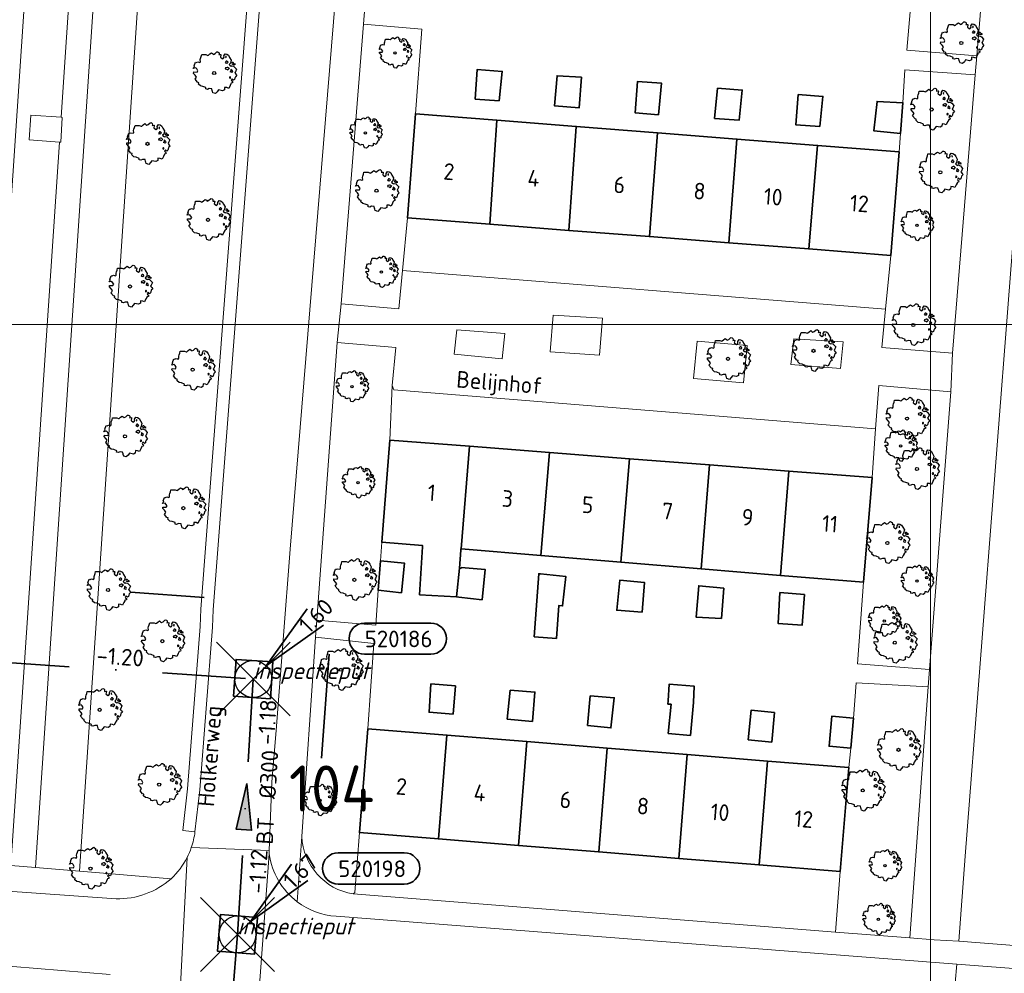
# Model space of a CAD drawing. Header units: metres. Extents: x 152391 to 157968, y 462336 to 467280.
# Tile 263 of 656: x 155229 to 155309, y 464727 to 464805. Entities that reach past the tile are written whole.
import ezdxf
from ezdxf.enums import TextEntityAlignment as Align

# ---------------------------------------------------------------- set-up
doc = ezdxf.new("R2010")
doc.units = ezdxf.units.M
doc.header["$LTSCALE"] = 0.75
doc.header["$PDMODE"] = 3
doc.header["$PDSIZE"] = 3
doc.linetypes.add('RI-VWA_BETON', pattern=[19, 9, -5, 0, -5])
doc.layers.get('0').update_dxf_attribs({"lineweight": 25})
doc.layers.get('defpoints').update_dxf_attribs({"lineweight": 25})
for name, color, linetype, lineweight in [('B-GV-GR-BOOM-S', 252, 'Continuous', 25), ('B-WE-GR-BEPLANTING_CULTUUR_BODEMBEDEKKER-GV', 251, 'Continuous', 18), ('B-WE-GR-BEPLANTING_CULTUUR_HEESTERS-GV', 251, 'Continuous', 18), ('B-WE-GR-GROENVOORZIENING-GV', 251, 'Continuous', 18), ('B-WE-GR-HAAG-GV', 251, 'Continuous', 13), ('B-WE-OG-BEBOUWING-GV', 6, 'Continuous', 35), ('B-WE-OG-BEBOUWING-T18', 1, 'Continuous', 18), ('B-WE-OG-TERREIN_CULTUURSCHEIDING-GV', 251, 'Continuous', 18), ('B-WE-OG-TOPOGRAFIE-T18', 1, 'Continuous', 18), ('B-WE-VH-VERHARDING_BEDRIJFSVLOERPLAAT-GV', 251, 'Continuous', 18), ('B-WE-VH-VERHARDING_BETONSTRAATSTEEN-GV', 251, 'Continuous', 18), ('B-WE-VH-VERHARDING_TEGEL-GV', 251, 'Continuous', 18), ('N-OI-RI-T50', 130, 'Continuous', 50), ('N-OI-RI-VWA_PUTNUMMER-S @ 0.75', 36, 'Continuous', 35), ('N-OI-RI-VWA_RIOOLPUT_INSPECTIEPUT-S', 36, 'Continuous', 35), ('N-OI-RI-VWA_STROOMRICHTING-S @ 0.75', 36, 'Continuous', 35), ('N-OI-RI-VWA_TRANSPORTLEIDING_BETON_250-G', 36, 'RI-VWA_BETON', 35), ('N-OI-RI-VWA_TRANSPORTLEIDING_BETON_300-G', 36, 'RI-VWA_BETON', 35), ('N-OI-RI-VWA_TRANSPORTLEIDING_BETON_500-G', 36, 'RI-VWA_BETON', 35), ('N-RO-KG-GRENS_WERK-G', 7, 'XX-WERKGRENS', 35)]:
    doc.layers.add(name, color=color, linetype=linetype, lineweight=lineweight)
doc.layers.add('inspectieput', color=7, linetype='Continuous', plot=False)
doc.layers.add('X-XX-AL-TEKENBLAD_HULPLIJN-G', color=7, linetype='Continuous', lineweight=18, plot=False)
doc.styles.add('NLCS-ISO', font='isocpeur.ttf')
doc.styles.add('NLCS-ISO-M750-T18', font='NLCS-ISO.ttf', dxfattribs={"height": 1.35})
doc.styles.add('NLCS-ISO-M750-T18_CURSIEF', font='NLCS-ISO.ttf', dxfattribs={"oblique": 15, "height": 1.35})
doc.styles.add('NLCS-ISO-M750-T50', font='NLCS-ISO.ttf', dxfattribs={"height": 3.75})
doc.linetypes.add('XX-WERKGRENS', pattern='A,0,[137,NLCS.SHX,S=0.1,R=0,X=-1.1,Y=-1.35],-6', length=6)

# ---------------------------------------------------------------- blocks, each defined once
blk = doc.blocks.new('*U12')
at = {"ltscale": 0.1}
blk.add_hatch(color=256, dxfattribs=at).paths.add_polyline_path([(2.5, 0), (-2.5, -0.83), (-2.5, 0.83)])
at = {"ltscale": 0.1, "flags": 128}
blk.add_lwpolyline([(2.5, 0), (-2.5, -0.83), (-2.5, 0.83)], close=True, dxfattribs=at)
at = {"ltscale": 0.1, "style": 'NLCS-ISO'}
for tag, p in [('BOBL', (-24.29, 0)), ('MAT', (-1, 0.5))]:
    blk.add_attdef(tag, text='', height=1.8, dxfattribs=at).set_placement(p, align=Align.BOTTOM_RIGHT)
for tag, p in [('DIA', (1, 0.5)), ('BOBR', (16.53, 0))]:
    blk.add_attdef(tag, text='', height=1.8, dxfattribs=at).set_placement(p, align=Align.BOTTOM_LEFT)
at = {"layer": 'defpoints', "ltscale": 0.1, "style": 'NLCS-ISO', "flags": 1}
blk.add_attdef('JVA', text='', height=1.8, dxfattribs=at).set_placement((0, -1), align=Align.TOP_CENTER)
blk = doc.blocks.new('*U130')
at = {"ltscale": 0.1}
blk.add_hatch(color=256, dxfattribs=at).paths.add_polyline_path([(2.5, 0), (-2.5, -0.83), (-2.5, 0.83)])
at = {"ltscale": 0.1, "flags": 128}
blk.add_lwpolyline([(2.5, 0), (-2.5, -0.83), (-2.5, 0.83)], close=True, dxfattribs=at)
at = {"ltscale": 0.1, "style": 'NLCS-ISO'}
for tag, p in [('BOBL', (-4.52, -3.24)), ('MAT', (-1, -3.74))]:
    blk.add_attdef(tag, text='', height=1.8, dxfattribs=at).set_placement(p, align=Align.BOTTOM_RIGHT)
for tag, p in [('BOBR', (6.83, -3.24)), ('DIA', (1, -3.74))]:
    blk.add_attdef(tag, text='', height=1.8, dxfattribs=at).set_placement(p, align=Align.BOTTOM_LEFT)
at = {"layer": 'defpoints', "ltscale": 0.1, "style": 'NLCS-ISO', "flags": 1}
blk.add_attdef('JVA', text='', height=1.8, dxfattribs=at).set_placement((0, -1), align=Align.TOP_CENTER)
blk = doc.blocks.new('B-SRI-PUT_VWA-SO')
at = {"flags": 128}
blk.add_lwpolyline([(-2, 2), (2, 2), (2, -2), (-2, -2)], close=True, dxfattribs=at)
at = {"lineweight": -3, "flags": 128}
blk.add_lwpolyline([(2, -2), (2, 2), (-2, 2), (-2, -2)], close=True, dxfattribs=at)
at = {"lineweight": -3}
blk.add_circle((0, 0), 2, dxfattribs=at)
blk = doc.blocks.new('*U402')
for q in [(5.83, 7.6), (7.6, 5.83)]:
    blk.add_line((1.41, 1.41), q)
blk.add_lwpolyline([(18.06, 8.84), (10.9, 8.84, 1), (10.9, 5.45), (18.06, 5.45, 1)], format="xyb", close=True)
at = {"ltscale": 0.1, "style": 'NLCS-ISO'}
blk.add_attdef('PUTHGT', text='', height=1.8, rotation=45, dxfattribs=at).set_placement((5.39, 5.43), align=Align.MIDDLE_LEFT)
blk.add_attdef('PUTNR', text='', height=1.8, dxfattribs=at).set_placement((14.59, 7.11), align=Align.MIDDLE_CENTER)
blk = doc.blocks.new('*U403')
for q in [(5.83, 7.6), (7.6, 5.83)]:
    blk.add_line((1.41, 1.41), q)
blk.add_lwpolyline([(19.22, 6.06), (12.06, 6.06, 1), (12.06, 2.68), (19.22, 2.68, 1)], format="xyb", close=True)
at = {"ltscale": 0.1, "style": 'NLCS-ISO'}
blk.add_attdef('PUTHGT', text='', height=1.8, rotation=45, dxfattribs=at).set_placement((5.39, 5.43), align=Align.MIDDLE_LEFT)
blk.add_attdef('PUTNR', text='', height=1.8, dxfattribs=at).set_placement((15.74, 4.34), align=Align.MIDDLE_CENTER)
blk = doc.blocks.new('ACMAP_ANN_TEMPLATE_type knoop')
at = {"layer": 'defpoints', "style": 'NLCS-ISO-M750-T18_CURSIEF', "oblique": 15}
blk.add_attdef('type_knoop', (0, 0), '', height=1.35, dxfattribs=at)
blk = doc.blocks.new('SGR-BOOM_21_30')
at = {"linetype": 'Continuous'}
for p, q in [((-0.365, 1.548), (-0.226, 1.647)), ((-0.226, 1.647), (-0.133, 1.581)), ((0.065, 1.581), (0.205, 1.712)), ((0.205, 1.712), (0.263, 1.729)), ((0.263, 1.729), (0.333, 1.696)), ((0.333, 1.696), (0.391, 1.647)), ((0.391, 1.647), (0.402, 1.532)), ((-1.633, 0.579), (-1.528, 0.875)), ((-1.528, 0.875), (-1.458, 0.858)), ((-1.458, 0.858), (-1.342, 0.908)), ((-1.342, 0.908), (-1.179, 0.858)), ((-1.179, 0.858), (-1.121, 0.924)), ((-1.133, 1.088), (-1.109, 1.187)), ((-1.121, 0.924), (-1.133, 1.088)), ((-1.109, 1.187), (-1.051, 1.335)), ((-1.051, 1.335), (-1.016, 1.499)), ((-1.016, 1.499), (-0.668, 1.499)), ((-0.668, 1.499), (-0.516, 1.433)), ((-0.516, 1.433), (-0.47, 1.45)), ((-0.47, 1.45), (-0.365, 1.548)), ((-0.133, 1.581), (-0.063, 1.515)), ((-0.063, 1.515), (0.065, 1.581)), ((0.402, 1.532), (0.379, 1.499)), ((0.379, 1.499), (0.53, 1.515)), ((0.542, 1.483), (0.507, 1.285)), ((0.507, 1.285), (0.565, 1.236)), ((0.53, 1.515), (0.542, 1.483)), ((0.565, 1.236), (0.693, 1.154)), ((0.693, 1.154), (0.751, 1.203)), ((0.751, 1.203), (0.798, 1.285)), ((0.786, 1.4), (0.891, 1.565)), ((0.798, 1.285), (0.786, 1.4)), ((0.891, 1.565), (1.019, 1.532)), ((0.937, 0.908), (0.891, 0.875)), ((0.891, 0.875), (0.926, 0.825)), ((0.972, 1.368), (0.926, 1.335)), ((0.926, 1.335), (0.949, 1.253)), ((0.926, 0.825), (0.984, 0.842)), ((0.972, 0.973), (0.937, 0.908)), ((0.949, 1.253), (0.961, 1.236)), ((0.961, 1.269), (0.972, 1.368)), ((1.03, 0.973), (0.972, 0.973)), ((0.984, 0.842), (1.03, 0.776)), ((1.019, 1.532), (1.158, 1.45)), ((1.077, 0.94), (1.03, 0.973)), ((1.03, 0.776), (1.077, 0.842)), ((1.124, 0.875), (1.077, 0.94)), ((1.077, 0.842), (1.124, 0.875)), ((1.158, 1.45), (1.251, 1.269)), ((1.251, 1.269), (1.379, 1.055)), ((1.379, 1.055), (1.321, 0.793)), ((1.472, 0.858), (1.438, 0.809)), ((1.438, 0.809), (1.461, 0.743)), ((1.542, 0.858), (1.472, 0.858)), ((1.624, 0.76), (1.542, 0.858)), ((-1.703, 0.365), (-1.656, 0.48)), ((-1.493, 0.415), (-1.703, 0.365)), ((-1.679, -0.029), (-1.668, 0.086)), ((-1.668, 0.086), (-1.389, 0.07)), ((-1.656, 0.48), (-1.598, 0.53)), ((-1.598, 0.53), (-1.633, 0.579)), ((-1.423, 0.333), (-1.493, 0.415)), ((-1.33, 0.185), (-1.423, 0.333)), ((-1.389, 0.07), (-1.33, 0.185)), ((0.926, 0.415), (0.891, 0.333)), ((0.891, 0.333), (1.03, 0.316)), ((1.054, 0.464), (0.926, 0.415)), ((1.03, 0.316), (1.112, 0.251)), ((1.112, 0.464), (1.054, 0.464)), ((1.217, 0.398), (1.112, 0.464)), ((1.112, 0.251), (1.205, 0.365)), ((1.205, 0.365), (1.24, 0.415)), ((1.321, 0.793), (1.228, 0.694)), ((1.228, 0.694), (1.275, 0.628)), ((1.275, 0.628), (1.379, 0.563)), ((1.344, 0.185), (1.31, 0.103)), ((1.434, 0.049), (1.31, 0.103)), ((1.356, 0.3), (1.344, 0.234)), ((1.344, 0.234), (1.344, 0.185)), ((1.426, 0.234), (1.356, 0.3)), ((1.379, 0.563), (1.438, 0.595)), ((1.472, 0.201), (1.426, 0.234)), ((1.434, 0.049), (1.507, 0.136)), ((1.438, 0.595), (1.565, 0.563)), ((1.461, 0.743), (1.531, 0.694)), ((1.507, 0.136), (1.472, 0.201)), ((1.531, 0.727), (1.635, 0.678)), ((1.531, 0.694), (1.542, 0.727)), ((1.565, 0.563), (1.635, 0.513)), ((1.728, 0.71), (1.624, 0.76)), ((1.635, 0.678), (1.728, 0.71)), ((1.635, 0.513), (1.81, 0.316)), ((1.717, 0.103), (1.67, 0.037)), ((1.67, 0.037), (1.763, -0.094)), ((1.81, 0.316), (1.717, 0.103)), ((-1.54, -0.177), (-1.679, -0.029)), ((-1.551, -0.505), (-1.493, -0.423)), ((-1.354, -0.752), (-1.551, -0.505)), ((-1.435, -0.324), (-1.54, -0.177)), ((-1.493, -0.423), (-1.435, -0.324)), ((-1.249, -0.784), (-1.354, -0.752)), ((-1.272, -0.899), (-1.249, -0.784)), ((1.286, -0.292), (1.24, -0.357)), ((1.24, -0.357), (1.251, -0.423)), ((1.263, -0.423), (1.333, -0.407)), ((1.333, -0.341), (1.286, -0.292)), ((1.333, -0.407), (1.333, -0.341)), ((1.461, -0.472), (1.391, -0.587)), ((1.391, -0.587), (1.426, -0.637)), ((1.426, -0.637), (1.496, -0.702)), ((1.577, -0.587), (1.461, -0.472)), ((1.496, -0.702), (1.484, -0.801)), ((1.658, -0.522), (1.577, -0.587)), ((1.682, -0.423), (1.658, -0.522)), ((1.717, -0.308), (1.682, -0.423)), ((1.845, -0.177), (1.717, -0.308)), ((1.763, -0.094), (1.845, -0.177)), ((-1.109, -1.047), (-1.272, -0.899)), ((-0.912, -1.08), (-1.109, -1.047)), ((-0.668, -1.179), (-0.912, -1.08)), ((-0.679, -1.294), (-0.668, -1.179)), ((-0.551, -1.326), (-0.679, -1.294)), ((-0.4, -1.261), (-0.551, -1.326)), ((-0.191, -1.277), (-0.4, -1.261)), ((-0.156, -1.425), (-0.191, -1.277)), ((-0.133, -1.491), (-0.156, -1.425)), ((-0.098, -1.606), (-0.133, -1.491)), ((0.251, -1.524), (0.112, -1.671)), ((0.356, -1.376), (0.251, -1.524)), ((0.682, -1.441), (0.356, -1.376)), ((0.833, -1.359), (0.682, -1.441)), ((0.844, -1.162), (0.833, -1.359)), ((1.03, -1.179), (0.844, -1.162)), ((1.182, -1.244), (1.03, -1.179)), ((1.286, -1.014), (1.182, -1.244)), ((1.356, -0.883), (1.286, -1.014)), ((1.368, -0.834), (1.356, -0.883)), ((1.484, -0.801), (1.368, -0.834)), ((0.112, -1.671), (-0.098, -1.606))]:
    blk.add_line(p, q, dxfattribs=at)
blk.add_circle((0, 0), 0.126, dxfattribs=at)
blk = doc.blocks.new('SGR-BOOM_0_20')
at = {"linetype": 'Continuous'}
for p, q in [((-0.85, 0.816), (-0.832, 0.89)), ((-0.841, 0.693), (-0.85, 0.816)), ((-0.832, 0.89), (-0.788, 1.001)), ((-0.788, 1.001), (-0.762, 1.124)), ((-0.762, 1.124), (-0.501, 1.124)), ((-0.501, 1.124), (-0.387, 1.075)), ((-0.387, 1.075), (-0.352, 1.087)), ((-0.352, 1.087), (-0.274, 1.161)), ((-0.274, 1.161), (-0.169, 1.235)), ((-0.169, 1.235), (-0.099, 1.186)), ((-0.099, 1.186), (-0.047, 1.137)), ((-0.047, 1.137), (0.049, 1.186)), ((0.049, 1.186), (0.154, 1.284)), ((0.154, 1.284), (0.197, 1.297)), ((0.197, 1.297), (0.25, 1.272)), ((0.25, 1.272), (0.293, 1.235)), ((0.302, 1.149), (0.284, 1.124)), ((0.284, 1.124), (0.398, 1.137)), ((0.293, 1.235), (0.302, 1.149)), ((0.407, 1.112), (0.38, 0.964)), ((0.38, 0.964), (0.424, 0.927)), ((0.398, 1.137), (0.407, 1.112)), ((0.424, 0.927), (0.52, 0.865)), ((0.52, 0.865), (0.564, 0.902)), ((0.564, 0.902), (0.598, 0.964)), ((0.59, 1.05), (0.668, 1.173)), ((0.598, 0.964), (0.59, 1.05)), ((0.668, 1.173), (0.764, 1.149)), ((0.729, 1.026), (0.694, 1.001)), ((0.694, 1.001), (0.712, 0.939)), ((0.712, 0.939), (0.721, 0.927)), ((0.721, 0.952), (0.729, 1.026)), ((0.764, 1.149), (0.869, 1.087)), ((0.869, 1.087), (0.939, 0.952)), ((0.939, 0.952), (1.035, 0.792)), ((-1.277, 0.274), (-1.242, 0.36)), ((-1.12, 0.311), (-1.277, 0.274)), ((-1.259, -0.022), (-1.251, 0.065)), ((-1.251, 0.065), (-1.041, 0.052)), ((-1.242, 0.36), (-1.198, 0.397)), ((-1.225, 0.434), (-1.146, 0.656)), ((-1.198, 0.397), (-1.225, 0.434)), ((-1.146, 0.656), (-1.094, 0.644)), ((-1.068, 0.249), (-1.12, 0.311)), ((-1.094, 0.644), (-1.007, 0.681)), ((-0.998, 0.139), (-1.068, 0.249)), ((-1.041, 0.052), (-0.998, 0.139)), ((-1.007, 0.681), (-0.884, 0.644)), ((-0.884, 0.644), (-0.841, 0.693)), ((0.703, 0.681), (0.668, 0.656)), ((0.668, 0.656), (0.694, 0.619)), ((0.694, 0.311), (0.668, 0.249)), ((0.668, 0.249), (0.773, 0.237)), ((0.694, 0.619), (0.738, 0.631)), ((0.79, 0.348), (0.694, 0.311)), ((0.729, 0.73), (0.703, 0.681)), ((0.773, 0.73), (0.729, 0.73)), ((0.738, 0.631), (0.773, 0.582)), ((0.808, 0.705), (0.773, 0.73)), ((0.773, 0.582), (0.808, 0.631)), ((0.773, 0.237), (0.834, 0.188)), ((0.834, 0.348), (0.79, 0.348)), ((0.843, 0.656), (0.808, 0.705)), ((0.808, 0.631), (0.843, 0.656)), ((0.912, 0.299), (0.834, 0.348)), ((0.834, 0.188), (0.904, 0.274)), ((0.904, 0.274), (0.93, 0.311)), ((0.991, 0.594), (0.921, 0.521)), ((0.921, 0.521), (0.956, 0.471)), ((0.956, 0.471), (1.035, 0.422)), ((1.008, 0.139), (0.982, 0.077)), ((1.075, 0.037), (0.982, 0.077)), ((1.035, 0.792), (0.991, 0.594)), ((1.017, 0.225), (1.008, 0.176)), ((1.008, 0.176), (1.008, 0.139)), ((1.069, 0.176), (1.017, 0.225)), ((1.035, 0.422), (1.078, 0.447)), ((1.104, 0.151), (1.069, 0.176)), ((1.075, 0.037), (1.13, 0.102)), ((1.104, 0.644), (1.078, 0.607)), ((1.078, 0.607), (1.096, 0.557)), ((1.078, 0.447), (1.174, 0.422)), ((1.096, 0.557), (1.148, 0.521)), ((1.157, 0.644), (1.104, 0.644)), ((1.13, 0.102), (1.104, 0.151)), ((1.148, 0.545), (1.226, 0.508)), ((1.148, 0.521), (1.157, 0.545)), ((1.218, 0.57), (1.157, 0.644)), ((1.174, 0.422), (1.226, 0.385)), ((1.296, 0.533), (1.218, 0.57)), ((1.226, 0.508), (1.296, 0.533)), ((1.226, 0.385), (1.357, 0.237)), ((1.287, 0.077), (1.253, 0.028)), ((1.253, 0.028), (1.322, -0.071)), ((1.357, 0.237), (1.287, 0.077)), ((-1.155, -0.132), (-1.259, -0.022)), ((-1.164, -0.379), (-1.12, -0.317)), ((-1.015, -0.564), (-1.164, -0.379)), ((-1.076, -0.243), (-1.155, -0.132)), ((-1.12, -0.317), (-1.076, -0.243)), ((-0.937, -0.588), (-1.015, -0.564)), ((-0.954, -0.675), (-0.937, -0.588)), ((-0.832, -0.785), (-0.954, -0.675)), ((-0.684, -0.81), (-0.832, -0.785)), ((0.965, -0.761), (0.886, -0.933)), ((0.965, -0.219), (0.93, -0.268)), ((0.93, -0.268), (0.939, -0.317)), ((0.947, -0.317), (1, -0.305)), ((1, -0.256), (0.965, -0.219)), ((1.017, -0.662), (0.965, -0.761)), ((1, -0.305), (1, -0.256)), ((1.026, -0.625), (1.017, -0.662)), ((1.113, -0.601), (1.026, -0.625)), ((1.096, -0.354), (1.043, -0.44)), ((1.043, -0.44), (1.069, -0.477)), ((1.069, -0.477), (1.122, -0.527)), ((1.183, -0.44), (1.096, -0.354)), ((1.122, -0.527), (1.113, -0.601)), ((1.244, -0.391), (1.183, -0.44)), ((1.261, -0.317), (1.244, -0.391)), ((1.287, -0.231), (1.261, -0.317)), ((1.383, -0.132), (1.287, -0.231)), ((1.322, -0.071), (1.383, -0.132)), ((-0.501, -0.884), (-0.684, -0.81)), ((-0.509, -0.97), (-0.501, -0.884)), ((-0.413, -0.995), (-0.509, -0.97)), ((-0.3, -0.946), (-0.413, -0.995)), ((-0.143, -0.958), (-0.3, -0.946)), ((-0.117, -1.069), (-0.143, -0.958)), ((-0.099, -1.118), (-0.117, -1.069)), ((-0.073, -1.204), (-0.099, -1.118)), ((0.084, -1.254), (-0.073, -1.204)), ((0.188, -1.143), (0.084, -1.254)), ((0.267, -1.032), (0.188, -1.143)), ((0.511, -1.081), (0.267, -1.032)), ((0.625, -1.019), (0.511, -1.081)), ((0.633, -0.872), (0.625, -1.019)), ((0.773, -0.884), (0.633, -0.872)), ((0.886, -0.933), (0.773, -0.884))]:
    blk.add_line(p, q, dxfattribs=at)
blk.add_circle((0, 0), 0.0948, dxfattribs=at)

msp = doc.modelspace()

# ---------------------------------------------------------------- linework, layer by layer
at = {"layer": 'B-WE-GR-BEPLANTING_CULTUUR_BODEMBEDEKKER-GV'}
msp.add_lwpolyline([(155296.301, 464778.627), (155292.302, 464778.882), (155292.051, 464776.783), (155296.098, 464776.477)], close=True, dxfattribs=at)
at = {"layer": 'B-WE-GR-BEPLANTING_CULTUUR_HEESTERS-GV'}
for points in [[(155301.474, 464802.315), (155307.172, 464801.857), (155308.843, 464822.2), (155303.146, 464822.708), (155302.726, 464817.604), (155302.067, 464809.204)], [(155257.344, 464804.42), (155255.52, 464781.728), (155260.218, 464781.322), (155260.521, 464784.421), (155260.907, 464788.703), (155261.566, 464797.154), (155262.091, 464804.014)], [(155300.193, 464785.654), (155299.753, 464781.272), (155299.449, 464778.173), (155305.196, 464777.716), (155307.02, 464800.308), (155301.323, 464800.715), (155301.156, 464798.054), (155300.953, 464795.554), (155300.852, 464794.054)], [(155276.761, 464780.551), (155272.762, 464780.806), (155272.509, 464777.807), (155276.508, 464777.552)], [(155264.914, 464779.617), (155264.712, 464777.617), (155268.61, 464777.262), (155268.812, 464779.312)], [(155258.528, 464758.453), (155258.73, 464760.854), (155258.832, 464762.354), (155259.49, 464770.653), (155259.661, 464775.075), (155259.964, 464778.173), (155255.217, 464778.579), (155253.543, 464756.037), (155258.341, 464755.631)], [(155288.503, 464778.337), (155284.456, 464778.692), (155284.152, 464775.644), (155288.2, 464775.289)], [(155303.319, 464752.024), (155305.042, 464774.567), (155299.196, 464775.075), (155298.942, 464771.576), (155298.676, 464767.604), (155297.967, 464759.104), (155297.471, 464752.482)], [(155296.758, 464744.052), (155296.075, 464735.619), (155295.685, 464730.698), (155301.71, 464730.221), (155303.217, 464750.625), (155297.36, 464750.94), (155297.149, 464748.081), (155296.924, 464745.629)]]:
    msp.add_lwpolyline(points, close=True, dxfattribs=at)
for points in [[(155257.016, 464738.783), (155257.699, 464747.215), (155258.178, 464754.127), (155253.442, 464754.638), (155252.326, 464738.472)], [(155256.511, 464733.797), (155256.631, 464733.913), (155257.016, 464738.783)]]:
    msp.add_lwpolyline(points, dxfattribs=at)
msp.add_lwpolyline([(155252.326, 464738.472, 0.354854), (155256.511, 464733.797)], format="xyb", dxfattribs=at)
at = {"layer": 'B-WE-GR-GROENVOORZIENING-GV'}
msp.add_lwpolyline([(155253.973, 464871.853), (155252.975, 464871.929), (155252.724, 464868.662), (155252.625, 464867.383), (155248.363, 464812.085), (155244.13, 464756.909), (155244.079, 464755.511), (155243.051, 464742.335), (155242.662, 464738.941), (155243.655, 464738.827), (155244.047, 464742.239), (155245.079, 464755.47), (155245.13, 464756.87), (155250.865, 464831.45), (155253.622, 464867.303), (155253.72, 464868.574)], close=True, dxfattribs=at)
at = {"layer": 'B-WE-GR-HAAG-GV'}
msp.add_lwpolyline([(155243.655, 464738.827), (155244.047, 464742.239), (155245.079, 464755.47), (155245.13, 464756.87), (155250.865, 464831.45), (155253.622, 464867.303), (155253.72, 464868.574), (155253.973, 464871.853), (155252.975, 464871.929), (155252.724, 464868.662), (155252.625, 464867.383), (155248.363, 464812.085), (155244.13, 464756.909), (155244.079, 464755.511), (155243.051, 464742.335), (155242.662, 464738.941)], close=True, dxfattribs=at)
at = {"layer": 'B-WE-OG-BEBOUWING-GV'}
for points in [[(155268.365, 464798.195), (155268.618, 464800.595), (155266.569, 464800.747), (155266.416, 464798.348)], [(155275.065, 464800.137), (155273.066, 464800.239), (155272.864, 464797.789), (155274.863, 464797.637)], [(155281.31, 464797.079), (155281.563, 464799.629), (155279.614, 464799.781), (155279.411, 464797.231)], [(155285.859, 464796.773), (155287.859, 464796.621), (155288.111, 464799.07), (155286.111, 464799.223)], [(155294.406, 464796.112), (155294.658, 464798.562), (155292.659, 464798.715), (155292.456, 464796.265)], [(155300.953, 464795.554), (155301.156, 464798.054), (155299.057, 464798.157), (155298.805, 464795.757)], [(155267.617, 464788.182), (155268.183, 464796.632), (155261.566, 464797.154), (155260.907, 464788.703)], [(155274.022, 464787.685), (155274.626, 464796.123), (155268.183, 464796.632), (155267.617, 464788.182)], [(155274.022, 464787.685), (155280.568, 464787.177), (155281.218, 464795.603), (155274.626, 464796.123)], [(155281.218, 464795.603), (155280.568, 464787.177), (155287.016, 464786.677), (155287.677, 464795.094)], [(155293.514, 464786.172), (155294.223, 464794.577), (155287.677, 464795.094), (155287.016, 464786.677)], [(155294.223, 464794.577), (155293.514, 464786.172), (155300.193, 464785.654), (155300.852, 464794.054)], [(155264.893, 464757.934), (155265.136, 464760.258), (155265.245, 464761.717), (155265.253, 464761.821), (155265.29, 464761.818), (155265.956, 464770.15), (155259.49, 464770.653), (155258.832, 464762.354), (155262.144, 464762.079), (155262.136, 464761.988), (155261.893, 464758.096)], [(155272.453, 464769.644), (155265.956, 464770.15), (155265.29, 464761.818), (155271.739, 464761.282)], [(155272.453, 464769.644), (155271.739, 464761.282), (155278.241, 464760.742), (155278.95, 464769.139)], [(155278.241, 464760.742), (155284.781, 464760.199), (155285.447, 464768.633), (155278.95, 464769.139)], [(155284.781, 464760.199), (155291.23, 464759.663), (155291.895, 464768.132), (155285.447, 464768.633)], [(155297.967, 464759.104), (155298.676, 464767.604), (155291.895, 464768.132), (155291.23, 464759.663)], [(155258.73, 464760.854), (155258.528, 464758.453), (155260.427, 464758.251), (155260.679, 464760.652)], [(155265.136, 464760.258), (155264.893, 464757.934), (155265.076, 464757.906), (155266.974, 464757.693), (155267.226, 464760.143), (155265.278, 464760.296), (155265.274, 464760.246)], [(155271.203, 464754.678), (155273.014, 464754.542), (155273.206, 464757.209), (155273.522, 464757.185), (155273.775, 464759.584), (155271.725, 464759.787), (155271.585, 464759.799)], [(155279.97, 464756.677), (155280.172, 464759.076), (155278.173, 464759.279), (155277.92, 464756.829)], [(155286.62, 464758.618), (155284.571, 464758.821), (155284.369, 464756.271), (155286.417, 464756.168)], [(155293.167, 464758.11), (155291.169, 464758.262), (155291.016, 464755.763), (155292.965, 464755.61)], [(155264.818, 464750.695), (155262.819, 464750.848), (155262.667, 464748.547), (155264.616, 464748.395)], [(155271.063, 464747.787), (155271.265, 464750.187), (155269.267, 464750.34), (155269.014, 464747.989)], [(155283.895, 464746.651), (155284.126, 464749.032), (155284.162, 464749.333), (155284.217, 464750.657), (155282.163, 464750.82), (155282.081, 464749.468), (155282.071, 464749.209), (155282.329, 464749.206), (155282.098, 464746.825)], [(155275.764, 464749.882), (155275.547, 464747.475), (155277.437, 464747.277), (155277.713, 464749.729)], [(155290.727, 464748.527), (155288.822, 464748.707), (155288.596, 464746.314), (155290.501, 464746.134)], [(155297.149, 464748.081), (155295.394, 464748.241), (155295.169, 464745.789), (155296.924, 464745.629)], [(155257.699, 464747.215), (155257.016, 464738.783), (155263.436, 464738.263), (155264.12, 464746.695)], [(155264.12, 464746.695), (155263.436, 464738.263), (155269.942, 464737.736), (155270.625, 464746.168)], [(155269.942, 464737.736), (155276.453, 464737.208), (155277.136, 464745.641), (155270.625, 464746.168)], [(155282.954, 464736.682), (155283.637, 464745.115), (155277.136, 464745.641), (155276.453, 464737.208)], [(155289.472, 464736.154), (155290.155, 464744.587), (155283.637, 464745.115), (155282.954, 464736.682)], [(155296.758, 464744.052), (155290.155, 464744.587), (155289.472, 464736.154), (155296.075, 464735.619)]]:
    msp.add_lwpolyline(points, close=True, dxfattribs=at)
at = {"layer": 'B-WE-OG-TERREIN_CULTUURSCHEIDING-GV'}
for points in [[(155225.159, 464737.177), (155234.294, 464873.347)], [(155227.637, 464736.19), (155228.695, 464736.103), (155232.636, 464794.846), (155230.194, 464795.049), (155230.32, 464797.03), (155232.771, 464796.864), (155237.884, 464873.075), (155234.294, 464873.347), (155225.159, 464737.177)], [(155243.655, 464738.827), (155242.662, 464738.941), (155243.051, 464742.335), (155244.079, 464755.511), (155244.13, 464756.909), (155248.363, 464812.085), (155252.625, 464867.383), (155252.724, 464868.662), (155252.975, 464871.929), (155243.468, 464872.651), (155234.276, 464735.644), (155241.716, 464735.032)], [(155236.759, 464727.263), (155226.857, 464728.062)]]:
    msp.add_lwpolyline(points, dxfattribs=at)
for points in [[(155230.688, 464735.939), (155239.878, 464872.924), (155237.884, 464873.075), (155232.771, 464796.864), (155232.879, 464796.857), (155232.758, 464794.836), (155232.636, 464794.846), (155228.695, 464736.103)], [(155234.276, 464735.644), (155243.468, 464872.651), (155239.878, 464872.924), (155230.688, 464735.939)]]:
    msp.add_lwpolyline(points, close=True, dxfattribs=at)
for points in [[(155243.354, 464737.56, 0.051224), (155243.655, 464738.827)], [(155243.015, 464736.761, 0.033587), (155243.354, 464737.56)], [(155241.716, 464735.032, 0.085915), (155243.015, 464736.761)]]:
    msp.add_lwpolyline(points, format="xyb", dxfattribs=at)
at = {"layer": 'B-WE-VH-VERHARDING_BEDRIJFSVLOERPLAAT-GV'}
msp.add_lwpolyline([(155232.771, 464796.864), (155230.32, 464797.03), (155230.194, 464795.049), (155232.636, 464794.846), (155232.758, 464794.836), (155232.879, 464796.857)], close=True, dxfattribs=at)
at = {"layer": 'B-WE-VH-VERHARDING_BETONSTRAATSTEEN-GV'}
for points in [[(155256.669, 464906.952), (155256.369, 464902.94), (155254.068, 464873.094), (155253.973, 464871.853), (155253.72, 464868.574), (155253.622, 464867.303), (155250.865, 464831.45), (155245.13, 464756.87), (155245.079, 464755.47), (155244.047, 464742.239), (155243.655, 464738.827)], [(155243.354, 464737.56), (155249.686, 464737.325), (155249.893, 464742.907), (155250.256, 464747.07), (155251.4, 464761.788), (155256.332, 464822.113), (155256.334, 464822.125), (155256.956, 464831.023), (155257.588, 464839.93)], [(155248.556, 464721.604), (155249.676, 464737.049), (155249.686, 464737.325), (155243.354, 464737.56)], [(155243.015, 464736.761), (155242.224, 464721.734)], [(155242.224, 464721.734), (155243.015, 464736.761)], [(155249.676, 464737.049), (155248.556, 464721.604)], [(155237.239, 464733.4), (155227.654, 464734.075)], [(155304.596, 464717.486), (155305.532, 464728.093), (155305.533, 464728.104), (155287.666, 464729.479), (155286.81, 464729.529), (155255.111, 464731.985)], [(155226.857, 464728.062), (155236.759, 464727.263)], [(155346.55, 464724.949), (155305.533, 464728.104), (155305.532, 464728.093), (155304.596, 464717.486)]]:
    msp.add_lwpolyline(points, dxfattribs=at)
for points in [[(155243.655, 464738.827, -0.051224), (155243.354, 464737.56)], [(155243.354, 464737.56, -0.033587), (155243.015, 464736.761)], [(155243.015, 464736.761, -0.085915), (155241.716, 464735.032)], [(155251.959, 464733.163, -0.198904), (155249.676, 464737.049)], [(155241.716, 464735.032, -0.18901), (155237.239, 464733.4)], [(155255.111, 464731.985, -0.145948), (155251.959, 464733.163)]]:
    msp.add_lwpolyline(points, format="xyb", dxfattribs=at)
at = {"layer": 'B-WE-VH-VERHARDING_TEGEL-GV'}
for points in [[(155253.543, 464756.037), (155255.217, 464778.579), (155255.52, 464781.728), (155257.344, 464804.42), (155257.445, 464805.82), (155258.646, 464822.328), (155258.647, 464822.334), (155258.647, 464822.339), (155258.958, 464826.588)], [(155256.334, 464822.125), (155256.332, 464822.113), (155251.4, 464761.788), (155250.256, 464747.07), (155249.893, 464742.907), (155249.686, 464737.325), (155249.676, 464737.049)], [(155251.959, 464733.163), (155252.326, 464738.472), (155253.442, 464754.638), (155253.543, 464756.037)], [(155252.326, 464738.472), (155251.959, 464733.163)], [(155241.716, 464735.032), (155234.276, 464735.644), (155230.688, 464735.939), (155228.695, 464736.103), (155227.637, 464736.19)], [(155227.654, 464734.075), (155237.239, 464733.4)], [(155255.111, 464731.985), (155286.81, 464729.529), (155287.666, 464729.479), (155305.533, 464728.104), (155346.55, 464724.949), (155346.611, 464725.574), (155346.414, 464727.438), (155343.418, 464727.676), (155340.581, 464727.902), (155337.306, 464728.163), (155334.46, 464728.39), (155331.603, 464728.617), (155330.011, 464728.696), (155327.153, 464728.908), (155324.169, 464729.128), (155320.897, 464729.37), (155318.04, 464729.582), (155315.066, 464729.802), (155315.032, 464729.219), (155305.695, 464729.947), (155303.701, 464730.081), (155301.71, 464730.221), (155295.685, 464730.698), (155256.511, 464733.797)]]:
    msp.add_lwpolyline(points, dxfattribs=at)
for points in [[(155305.042, 464774.567), (155303.319, 464752.024), (155303.217, 464750.625), (155301.71, 464730.221), (155303.701, 464730.081), (155305.695, 464729.947), (155306.215, 464736.864), (155312.311, 464815.135), (155312.899, 464821.932), (155308.843, 464822.2), (155307.172, 464801.857), (155307.02, 464800.308), (155305.196, 464777.716)], [(155255.52, 464781.728), (155255.217, 464778.579), (155259.964, 464778.173), (155259.661, 464775.075), (155259.81, 464774.725), (155298.942, 464771.576), (155299.196, 464775.075), (155305.042, 464774.567), (155305.196, 464777.716), (155299.449, 464778.173), (155299.753, 464781.272), (155260.521, 464784.421), (155260.218, 464781.322)], [(155276.761, 464780.551), (155276.508, 464777.552), (155272.509, 464777.807), (155272.762, 464780.806)], [(155264.914, 464779.617), (155268.812, 464779.312), (155268.61, 464777.262), (155264.712, 464777.617)], [(155288.503, 464778.337), (155288.2, 464775.289), (155284.152, 464775.644), (155284.456, 464778.692)], [(155296.301, 464778.627), (155296.098, 464776.477), (155292.051, 464776.783), (155292.302, 464778.882)]]:
    msp.add_lwpolyline(points, close=True, dxfattribs=at)
for points in [[(155256.511, 464733.797, -0.354854), (155252.326, 464738.472)], [(155249.676, 464737.049, 0.198904), (155251.959, 464733.163)], [(155237.239, 464733.4, 0.18901), (155241.716, 464735.032)], [(155251.959, 464733.163, 0.145948), (155255.111, 464731.985)]]:
    msp.add_lwpolyline(points, format="xyb", dxfattribs=at)
at = {"layer": 'inspectieput'}
for p in [(155248.39, 464751.25), (155247.11, 464730.51)]:
    msp.add_point(p, dxfattribs=at)
at = {"layer": 'N-OI-RI-VWA_TRANSPORTLEIDING_BETON_250-G'}
msp.add_line((155247.11, 464730.51), (155243.14, 464681.62), dxfattribs=at)
at = {"layer": 'N-OI-RI-VWA_TRANSPORTLEIDING_BETON_300-G'}
msp.add_line((155248.39, 464751.25), (155247.11, 464730.51), dxfattribs=at)
at = {"layer": 'N-OI-RI-VWA_TRANSPORTLEIDING_BETON_500-G'}
msp.add_line((155198.06, 464754.61), (155248.39, 464751.25), dxfattribs=at)
at = {"layer": 'N-RO-KG-GRENS_WERK-G', "ltscale": 0.5, "flags": 128}
for points in [[(155244.4, 464757.859), (155238.417, 464758.311), (155238.417, 464758.311)], [(155253.922, 464744.816), (155254.559, 464753.266)]]:
    msp.add_lwpolyline(points, dxfattribs=at)
at = {"layer": 'X-XX-AL-TEKENBLAD_HULPLIJN-G', "flags": 128}
for points in [[(155303.405, 464974.886), (154995.905, 464974.886), (154838.404, 464974.886), (154688.404, 464974.886), (154688.404, 464759.636), (154688.404, 464544.386), (154838.404, 464544.386), (154995.905, 464544.386), (155153.405, 464544.386), (155153.405, 464633.897), (155303.405, 464633.897)], [(155367.39, 464780.044), (155311.783, 464780.044), (155311.783, 464780.044), (155067.39, 464780.044), (155067.39, 464544.346), (155067.39, 464544.346), (155067.39, 464349.544), (155225.909, 464349.544), (155225.909, 464440.363), (155367.39, 464440.363)]]:
    msp.add_lwpolyline(points, close=True, dxfattribs=at)
at = {"layer": 'X-XX-AL-TEKENBLAD_HULPLIJN-G', "transparency": 33554559, "flags": 128}
msp.add_lwpolyline([(155367.39, 464780.044), (155311.783, 464780.044), (155311.783, 464780.044), (155067.39, 464780.044), (155067.39, 464544.346), (155067.39, 464544.346), (155067.39, 464349.544), (155225.909, 464349.544), (155225.909, 464440.363), (155367.39, 464440.363)], close=True, dxfattribs=at)

# ---------------------------------------------------------------- block references
at = {"layer": 'B-GV-GR-BOOM-S', "transparency": 33554559}
for name, p in [('SGR-BOOM_21_30', (155305.9, 464802.9)), ('SGR-BOOM_0_20', (155259.9, 464802.1)), ('SGR-BOOM_21_30', (155245.216, 464800.459)), ('SGR-BOOM_21_30', (155303.5, 464797.5)), ('SGR-BOOM_0_20', (155257.5, 464795.6)), ('SGR-BOOM_21_30', (155239.799, 464794.709)), ('SGR-BOOM_21_30', (155304.2, 464792.4)), ('SGR-BOOM_21_30', (155258.4, 464790.9)), ('SGR-BOOM_21_30', (155244.716, 464788.543)), ('SGR-BOOM_0_20', (155302.3, 464788.1)), ('SGR-BOOM_0_20', (155258.8, 464784.3)), ('SGR-BOOM_21_30', (155238.383, 464783.126)), ('SGR-BOOM_21_30', (155302, 464780)), ('SGR-BOOM_21_30', (155293.9, 464777.9)), ('SGR-BOOM_21_30', (155286.96, 464777.25)), ('SGR-BOOM_21_30', (155243.466, 464776.376)), ('SGR-BOOM_0_20', (155256.4, 464775)), ('SGR-BOOM_21_30', (155301.5, 464772.4)), ('SGR-BOOM_21_30', (155237.966, 464770.96)), ('SGR-BOOM_0_20', (155300.975, 464770.18)), ('SGR-BOOM_21_30', (155302.3, 464768.3)), ('SGR-BOOM_0_20', (155256.9, 464767.2)), ('SGR-BOOM_21_30', (155242.716, 464765.127)), ('SGR-BOOM_21_30', (155299.9, 464762.3)), ('SGR-BOOM_21_30', (155256.6, 464759.3)), ('SGR-BOOM_21_30', (155236.596, 464758.478)), ('SGR-BOOM_0_20', (155302.3, 464759.2)), ('SGR-BOOM_0_20', (155299.639, 464755.957)), ('SGR-BOOM_21_30', (155240.997, 464754.324)), ('SGR-BOOM_21_30', (155300.5, 464754.2)), ('SGR-BOOM_21_30', (155255.5, 464752)), ('SGR-BOOM_21_30', (155235.914, 464748.746)), ('SGR-BOOM_21_30', (155300.8, 464745.5)), ('SGR-BOOM_21_30', (155240.749, 464742.671)), ('SGR-BOOM_21_30', (155297.9, 464742.2)), ('SGR-BOOM_0_20', (155253.8, 464741.4)), ('SGR-BOOM_21_30', (155235.17, 464735.852)), ('SGR-BOOM_0_20', (155299.7, 464736.1)), ('SGR-BOOM_0_20', (155299.177, 464731.738))]:
    msp.add_blockref(name, p, dxfattribs=at)
at = {"layer": 'defpoints'}
for p in [(155248.39, 464751.25), (155247.11, 464730.51)]:
    msp.add_blockref('ACMAP_ANN_TEMPLATE_type knoop', p, dxfattribs=at).add_auto_attribs({'type_knoop': 'inspectieput'})
at = {"layer": 'N-OI-RI-VWA_PUTNUMMER-S @ 0.75', "xscale": 0.75, "yscale": 0.75, "zscale": 0.75}
for name, p, values in [('*U403', (155248.39, 464751.25), {'PUTNR': '520186', 'PUTHGT': '1.60'}), ('*U402', (155247.11, 464730.51), {'PUTNR': '520198', 'PUTHGT': '1.67'})]:
    msp.add_blockref(name, p, dxfattribs=at).add_auto_attribs(values)
at = {"layer": 'N-OI-RI-VWA_RIOOLPUT_INSPECTIEPUT-S', "xscale": 0.75, "yscale": 0.75, "zscale": 0.75}
for p, rotation in [((155248.39, 464751.25), 176.1806361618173), ((155247.11, 464730.51), 265.357613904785)]:
    msp.add_blockref('B-SRI-PUT_VWA-SO', p, dxfattribs=dict(at, rotation=rotation))
at = {"layer": 'N-OI-RI-VWA_STROOMRICHTING-S @ 0.75', "xscale": 0.75, "yscale": 0.75, "zscale": 0.75}
for name, p, rotation, values in [('*U12', (155223.225, 464752.93), 356.1806361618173, {'MAT': 'BT', 'DIA': '%%c500', 'BOBL': '-1.19', 'BOBR': '-1.20'}), ('*U130', (155247.75, 464740.88), 86.46838494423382, {'MAT': 'BT', 'DIA': '%%c300', 'BOBL': '-1.12', 'BOBR': '-1.18'})]:
    msp.add_blockref(name, p, dxfattribs=dict(at, rotation=rotation)).add_auto_attribs(values)

# ---------------------------------------------------------------- texts
at = {"layer": 'B-WE-OG-BEBOUWING-T18', "style": 'NLCS-ISO-M750-T18'}
for s, rotation, p in [('2', 355.6, (155264.287, 464792.453)), ('4', 355.6, (155271.159, 464791.919)), ('6', 355.6, (155278.135, 464791.378)), ('8', 355.6, (155284.641, 464790.873)), ('10', 355.6, (155290.625, 464790.409)), ('12', 355.6, (155297.622, 464789.865)), ('1', 355.5, (155262.881, 464766.377)), ('3', 355.5, (155269.04, 464765.898)), ('5', 355.6, (155275.556, 464765.391)), ('7', 355.5, (155282.036, 464764.887)), ('9', 355.6, (155288.543, 464764.38)), ('11', 355.5, (155295.238, 464763.86)), ('2', 355.4, (155260.432, 464742.519)), ('4', 355.4, (155266.787, 464742.005)), ('6', 355.4, (155273.76, 464741.44)), ('8', 355.4, (155280.047, 464740.93)), ('10', 355.4, (155286.305, 464740.424)), ('12', 355.4, (155293.099, 464739.873))]:
    msp.add_text(s, height=1.35, rotation=rotation, dxfattribs=at).set_placement(p, align=Align.MIDDLE)
at = {"layer": 'B-WE-OG-TOPOGRAFIE-T18', "style": 'NLCS-ISO-M750-T18'}
for s, rotation, p in [('Belijnhof', 355.4, (155268.373, 464775.13)), ('Holkerweg', 85.6, (155245.047, 464744.975))]:
    msp.add_text(s, height=1.35, rotation=rotation, dxfattribs=at).set_placement(p, align=Align.MIDDLE)
at = {"layer": 'N-OI-RI-T50', "style": 'NLCS-ISO-M750-T50'}
msp.add_text('104', height=3.75, dxfattribs=at).set_placement((155251.288, 464740.479))

doc.saveas('drawing.dxf')
